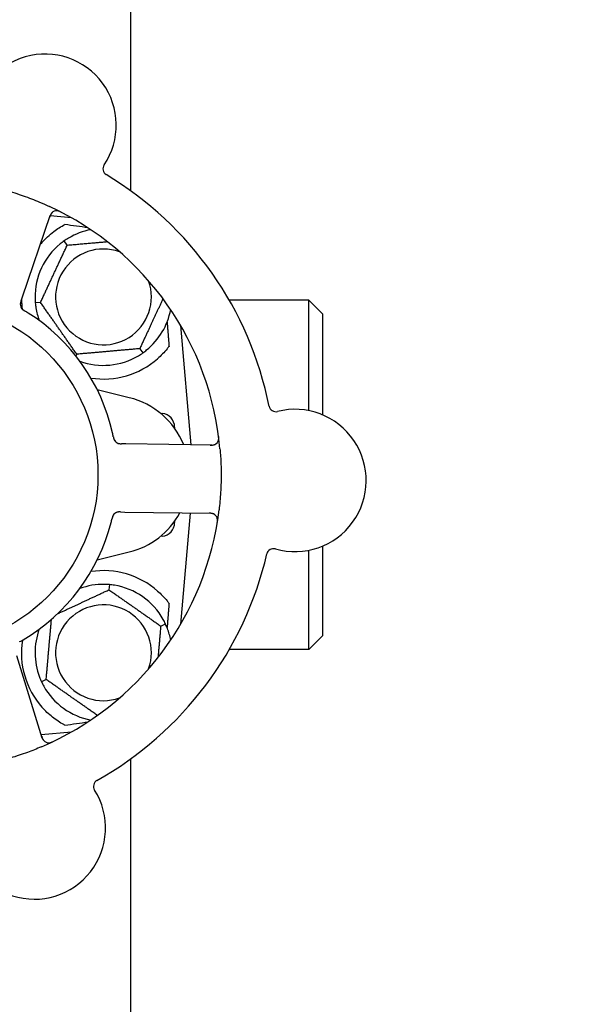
# Model space of a CAD drawing. Header units: inches. Extents: x 36 to 1719, y -84 to 1122.
# Tile 500 of 558: x 910.91 to 913.46, y 851.76 to 856.25. Entities that reach past the tile are written whole.
import ezdxf

# ---------------------------------------------------------------- set-up
doc = ezdxf.new("R2010")
doc.units = ezdxf.units.IN
doc.header["$LTSCALE"] = 48
doc.header["$MEASUREMENT"] = 0
doc.layers.add('Dimension (ANSI)', color=7, linetype='Continuous', lineweight=25)
doc.layers.add('Visible (ANSI)', color=7, linetype='Continuous', lineweight=30)
doc.styles.add('Note Text (ANSI)', font='tahoma.ttf')
doc.dimstyles.new('Architectural (ANSI)', dxfattribs={"dimscale": 48, "dimtxt": 0.125, "dimasz": 0.098425, "dimexe": 0.125, "dimexo": 0.0625, "dimgap": 0.031496, "dimtad": 0, "dimtih": 1, "dimtoh": 1, "dimdec": 4, "dimrnd": 1e-08, "dimzin": 3, "dimdsep": 46, "dimlunit": 4, "dimtxsty": 'Note Text (ANSI)', "dimcen": 0.09, "dimdle": 0.393701, "dimclrd": 256, "dimclre": 256, "dimclrt": 256, "dimadec": 0, "dimazin": 3, "dimtfac": 0.96, "dimtofl": 0, "dimtmove": 0, "dimatfit": 3, "dimfxl": 1, "dimfrac": 2, "dimtolj": 1, "dimtzin": 12, "dimlwd": -1, "dimlwe": -1, "dimarcsym": 0})

# ---------------------------------------------------------------- blocks, each defined once
blk = doc.blocks.new('*D15')
at = {"layer": 'Defpoints', "color": 0, "transparency": 16777216}
for p in [(1046.9177, 854.6713), (727.9177, 840.7154), (1046.9177, 743.5308)]:
    blk.add_point(p, dxfattribs=at)
at = {"layer": 'Dimension (ANSI)', "transparency": 16777216}
for p, q in [((1046.9177, 851.6713), (1046.9177, 737.5308)), ((727.9177, 837.7154), (727.9177, 737.5308)), ((732.6421, 743.5308), (854.5721, 743.5308)), ((1042.1933, 743.5308), (878.2633, 743.5308))]:
    blk.add_line(p, q, dxfattribs=at)
for points in [[(732.6421, 744.3182), (732.6421, 742.7434), (727.9177, 743.5308)], [(1042.1933, 744.3182), (1042.1933, 742.7434), (1046.9177, 743.5308)]]:
    blk.add_solid(points, dxfattribs=at)
at = {"layer": 'Dimension (ANSI)', "transparency": 16777216, "insert": (856.0839, 746.6557), "char_height": 6, "attachment_point": 1, "style": 'Note Text (ANSI)'}
blk.add_mtext('\\A1;26\'-7"', dxfattribs=at)

msp = doc.modelspace()

# ---------------------------------------------------------------- linework, layer by layer
at = {"layer": 'Visible (ANSI)'}
for p, q in [((911.41768, 855.47047), (911.41768, 890.4914)), ((910.92273, 854.98686), (911.04987, 855.35874)), ((911.14629, 855.34812), (911.04922, 855.35661)), ((911.1271, 855.22287), (911.11344, 855.24238)), ((910.9163, 854.96806), (910.92273, 854.98686)), ((911.00511, 854.96124), (910.98137, 854.95916)), ((912.23018, 854.9714), (911.86726, 854.9714)), ((912.23018, 854.46701), (912.23018, 854.9714)), ((912.29268, 854.9089), (912.23018, 854.9714)), ((912.29268, 854.9089), (912.29268, 854.44804)), ((911.69318, 854.31113), (911.64556, 854.85536)), ((911.45826, 854.74993), (911.47192, 854.73041)), ((911.17068, 854.72477), (911.16675, 854.71634)), ((911.40986, 854.52607), (911.26465, 854.5615)), ((911.55274, 854.45506), (911.56063, 854.45437)), ((911.61768, 854.39211), (911.61768, 854.38631)), ((911.39487, 854.31569), (911.37497, 854.31599)), ((911.78783, 854.30969), (911.39487, 854.31569)), ((911.37024, 854.00453), (911.39011, 854.00423)), ((911.39011, 854.00423), (911.78307, 853.99822)), ((911.64556, 853.49244), (911.68994, 853.99965)), ((911.61768, 853.96149), (911.61768, 853.95569)), ((911.56063, 853.89342), (911.55274, 853.89273)), ((911.26465, 853.7863), (911.40986, 853.82173)), ((912.23018, 853.3764), (912.23018, 853.82922)), ((912.29268, 853.8482), (912.29268, 853.4389)), ((911.31992, 853.67271), (911.31784, 853.64897)), ((911.55431, 853.4834), (911.5759, 853.49347)), ((912.29268, 853.4389), (912.23018, 853.3764)), ((912.23018, 853.3764), (911.86726, 853.3764)), ((911.01341, 852.97221), (910.89769, 853.34779)), ((911.03105, 853.2394), (911.00946, 853.22933)), ((911.00866, 852.98763), (911.14629, 852.99967)), ((911.41768, 842.40024), (911.41768, 852.87733))]:
    msp.add_line(p, q, dxfattribs=at)
msp.add_circle((910.48018, 854.1739), 0.7875, dxfattribs=at)
for centre, radius, start, end in [((911.02611, 855.77065), 0.325, 326.006, 176.24329), ((911.32147, 855.57147), 0.03125, 146.006, 238.95354), ((910.48018, 854.1739), 1.6, 11.25836, 58.99093), ((910.48018, 854.1739), 1.35, 5.06409, 65.1852), ((911.07944, 855.34863), 0.03125, 62.97257, 161.12465), ((911.29268, 854.9864), 0.3125, 100.71622, 120.84193), ((911.29268, 854.9864), 0.3125, 129.15807, 180.84193), ((911.29268, 854.9864), 0.375, 138.48111, 140.17271), ((911.29268, 854.9864), 0.21875, 70.34111, 19.65889), ((910.944, 854.95246), 0.03125, 179.11888, 220.57804), ((911.29268, 854.9864), 0.375, 182.07658, 188.57442), ((911.29268, 854.9864), 0.3125, 189.15807, 200.27972), ((911.29268, 854.9864), 0.3125, 309.15807, 349.28378), ((910.48018, 854.1739), 0.875, 12.63234, 57.61695), ((911.29268, 854.9864), 0.3125, 249.72028, 300.84193), ((911.29268, 854.9864), 0.375, 261.21293, 311.22959), ((911.32393, 854.1739), 0.3625, 22.33426, 76.28827), ((912.07983, 854.49342), 0.03125, 191.29575, 284.24329), ((911.55518, 854.39211), 0.0625, 0, 85), ((912.16748, 854.14812), 0.325, 254.006, 104.24329), ((911.78831, 854.34093), 0.03125, 269.12465, 7.27672), ((911.36968, 854.34733), 0.03125, 209.91027, 251.9096), ((910.48018, 854.1739), 1.35, 293.06409, 353.1852), ((911.36397, 853.97337), 0.03125, 107.11888, 148.57804), ((911.32393, 854.1739), 0.3625, 283.71173, 331.40056), ((911.7826, 853.96698), 0.03125, 350.97257, 89.12465), ((910.48018, 854.1739), 0.875, 300.63234, 345.61695), ((911.55518, 853.95569), 0.0625, 275, 0), ((910.48018, 854.1739), 1.6, 299.25836, 346.99093), ((912.06932, 853.80566), 0.03125, 74.006, 166.95354), ((911.29268, 853.3614), 0.375, 48.77041, 98.78707), ((911.29268, 853.3614), 0.3125, 89.15807, 110.27972), ((911.29268, 853.3614), 0.3125, 29.15807, 80.84193), ((911.29268, 853.3614), 0.21875, 340.34111, 289.65889), ((911.29268, 853.3614), 0.3125, 159.72028, 200.84193), ((911.29268, 853.3614), 0.3125, 10.71622, 20.84193), ((911.29268, 853.3614), 0.375, 171.21293, 221.51889), ((911.29268, 853.3614), 0.3125, 209.15807, 259.28378), ((911.04328, 852.98141), 0.03125, 197.12465, 295.27672), ((911.27838, 852.75128), 0.03125, 119.29575, 212.24329), ((910.97707, 852.56121), 0.325, 182.006, 32.24329)]:
    msp.add_arc(centre, radius, start, end, dxfattribs=at)
for centre, major_axis, start_param, end_param in [((909.47515, 855.36885), (2.38839, -0.20896), 0.7552338, 0.8182595), ((909.47515, 852.97895), (2.38839, 0.20896), 5.4649258, 5.5279515)]:
    msp.add_ellipse(centre, major_axis=major_axis, ratio=0.0521373, start_param=start_param, end_param=end_param, dxfattribs=at)
for points, knots in [([(910.78239, 855.48964), (910.80474, 855.4845), (910.82681, 855.47883), (910.87457, 855.46529), (910.90047, 855.45709), (910.95131, 855.4393), (910.97594, 855.42985), (911.01586, 855.41319), (911.03135, 855.40637), (911.04676, 855.39925)], [-0.73117336, -0.73117336, -0.73117336, -0.73117336, -0.55242948, -0.55242948, -0.34016147, -0.34016147, -0.13232742, -0.13232742, 0, 0, 0, 0]), ([(911.09993, 855.37323), (911.09937, 855.37352), (911.09882, 855.37381), (911.09733, 855.37457), (911.09636, 855.37504), (911.09456, 855.37589), (911.09371, 855.37627), (911.09153, 855.37719), (911.09015, 855.37771), (911.08774, 855.37852), (911.08665, 855.37883), (911.08477, 855.37929), (911.08396, 855.37945), (911.08232, 855.37971), (911.08152, 855.37979), (911.08063, 855.37985), (911.08044, 855.37986), (911.08027, 855.37986)], [0, 0, 0, 0, 0.005149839, 0.005149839, 0.013554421, 0.013554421, 0.020527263, 0.020527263, 0.031641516, 0.031641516, 0.041623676, 0.041623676, 0.051235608, 0.051235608, 0.063734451, 0.063734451, 0.067355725, 0.067355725, 0.067355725, 0.067355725]), ([(911.0584, 855.37173), (911.05819, 855.37153), (911.05792, 855.37127), (911.05667, 855.36999), (911.05554, 855.36865), (911.05373, 855.36604), (911.05294, 855.36475), (911.05115, 855.36131), (911.05016, 855.35907), (911.04889, 855.35574), (911.04853, 855.35476), (911.04787, 855.35286), (911.04756, 855.35195), (911.04725, 855.35105)], [0.058736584, 0.058736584, 0.058736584, 0.058736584, 0.064782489, 0.064782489, 0.086145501, 0.086145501, 0.103238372, 0.103238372, 0.123434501, 0.123434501, 0.131598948, 0.131598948, 0.13893919, 0.13893919, 0.13893919, 0.13893919]), ([(911.01191, 855.23497), (911.02783, 855.25296), (911.04638, 855.2702), (911.08235, 855.29757), (911.09961, 855.30838), (911.11555, 855.31693)], [0.51027324, 0.51027324, 0.51027324, 0.51027324, 0.69323174, 0.69323174, 0.85269236, 0.85269236, 0.85269236, 0.85269236]), ([(910.9163, 854.96805), (910.91613, 854.96756), (910.91596, 854.96705), (910.91563, 854.96608), (910.91547, 854.9656), (910.91511, 854.96452), (910.91491, 854.96392), (910.91424, 854.9618), (910.91386, 854.96042), (910.91334, 854.95824), (910.91316, 854.95728), (910.91292, 854.95554), (910.91284, 854.95477), (910.91276, 854.9535), (910.91275, 854.95294), (910.91275, 854.95261), (910.91275, 854.95257), (910.91275, 854.95257), (910.91275, 854.95257), (910.91275, 854.95257)], [0, 0, 0, 0, 0.004355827, 0.004355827, 0.0086878, 0.0086878, 0.014307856, 0.014307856, 0.029588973, 0.029588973, 0.043844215, 0.043844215, 0.054171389, 0.054171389, 0.061954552, 0.061954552, 0.063871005, 0.063871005, 0.063878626, 0.063878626, 0.063878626, 0.063878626]), ([(910.91629, 854.96802), (910.91619, 854.96773), (910.9161, 854.96745), (910.91557, 854.96591), (910.91513, 854.9646), (910.91429, 854.96185), (910.91388, 854.96039), (910.91329, 854.95775), (910.91309, 854.95655), (910.91282, 854.95429), (910.91276, 854.9532), (910.91275, 854.95228), (910.91275, 854.95215), (910.91275, 854.95204)], [0, 0, 0, 0, 0.002309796, 0.002309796, 0.012623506, 0.012623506, 0.024338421, 0.024338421, 0.035397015, 0.035397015, 0.047442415, 0.047442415, 0.049661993, 0.049661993, 0.049661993, 0.049661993]), ([(910.91978, 854.93272), (910.91993, 854.93254), (910.92012, 854.93231), (910.92071, 854.93165), (910.92115, 854.93119), (910.92211, 854.93025), (910.92263, 854.92978), (910.92371, 854.92886), (910.92425, 854.92843), (910.92559, 854.92741), (910.92643, 854.92681), (910.92769, 854.92596), (910.92807, 854.9257), (910.92946, 854.92479), (910.93051, 854.92413), (910.93189, 854.92329), (910.93224, 854.92308), (910.93273, 854.92278), (910.93288, 854.92269), (910.93303, 854.9226)], [0.044252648, 0.044252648, 0.044252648, 0.044252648, 0.050671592, 0.050671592, 0.061250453, 0.061250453, 0.071050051, 0.071050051, 0.078610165, 0.078610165, 0.087196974, 0.087196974, 0.090753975, 0.090753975, 0.100050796, 0.100050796, 0.103147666, 0.103147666, 0.104517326, 0.104517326, 0.104517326, 0.104517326]), ([(910.92001, 854.93242), (910.92001, 854.93242), (910.92004, 854.9324), (910.92012, 854.9323), (910.92021, 854.93219), (910.92051, 854.93185), (910.92076, 854.93158), (910.9216, 854.93069), (910.92228, 854.93004), (910.9238, 854.92874), (910.92462, 854.92809), (910.9266, 854.92665), (910.9278, 854.92584), (910.93019, 854.92432), (910.93138, 854.9236), (910.9327, 854.9228), (910.93287, 854.9227), (910.93303, 854.9226)], [0.030853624, 0.030853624, 0.030853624, 0.030853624, 0.032941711, 0.032941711, 0.036385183, 0.036385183, 0.042347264, 0.042347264, 0.055267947, 0.055267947, 0.065838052, 0.065838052, 0.077516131, 0.077516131, 0.087897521, 0.087897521, 0.089364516, 0.089364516, 0.089364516, 0.089364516]), ([(911.59218, 854.76072), (911.58934, 854.75697), (911.58641, 854.75322), (911.57029, 854.73344), (911.55533, 854.71795), (911.53984, 854.70437)], [1.52999431, 1.52999431, 1.52999431, 1.52999431, 1.56596178, 1.56596178, 1.72096024, 1.72096024, 1.72096024, 1.72096024]), ([(911.33786, 854.34716), (911.33776, 854.34763), (911.33766, 854.34813), (911.33755, 854.34866), (911.33657, 854.35347), (911.33518, 854.36001), (911.334, 854.36526)], [0.48080563, 0.48080563, 0.48080563, 0.48080563, 0.5329828, 0.5329828, 0.5329828, 1, 1, 1, 1]), ([(911.33786, 854.34712), (911.33792, 854.34683), (911.33798, 854.34653), (911.33814, 854.34574), (911.33825, 854.34524), (911.33858, 854.34369), (911.33881, 854.34262), (911.33935, 854.34041), (911.33966, 854.33925), (911.34034, 854.33699), (911.34071, 854.33593), (911.34152, 854.33387), (911.34195, 854.33297), (911.34253, 854.33187), (911.3427, 854.33157), (911.34283, 854.33135)], [0.001596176, 0.001596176, 0.001596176, 0.001596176, 0.003937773, 0.003937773, 0.007842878, 0.007842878, 0.016055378, 0.016055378, 0.025513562, 0.025513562, 0.03719134, 0.03719134, 0.0541939, 0.0541939, 0.061558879, 0.061558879, 0.061558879, 0.061558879]), ([(911.33786, 854.34712), (911.33797, 854.34659), (911.33808, 854.34605), (911.3383, 854.34498), (911.33841, 854.34445), (911.33879, 854.34267), (911.33907, 854.34143), (911.33958, 854.33942), (911.33981, 854.3386), (911.34038, 854.33674), (911.34072, 854.33579), (911.3414, 854.33412), (911.34174, 854.33338), (911.34232, 854.33224), (911.34258, 854.33177), (911.34274, 854.33149), (911.34276, 854.33145), (911.34277, 854.33144), (911.34277, 854.33144), (911.34277, 854.33144)], [0, 0, 0, 0, 0.004180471, 0.004180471, 0.008305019, 0.008305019, 0.018114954, 0.018114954, 0.025612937, 0.025612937, 0.036850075, 0.036850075, 0.047489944, 0.047489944, 0.05608938, 0.05608938, 0.05828692, 0.05828692, 0.058652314, 0.058652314, 0.058652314, 0.058652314]), ([(911.81795, 854.33102), (911.81803, 854.33129), (911.81814, 854.33163), (911.81845, 854.33279), (911.81866, 854.33371), (911.819, 854.33577), (911.81915, 854.33703), (911.81926, 854.33923), (911.81928, 854.33993), (911.81929, 854.34169), (911.81926, 854.34279), (911.81914, 854.34512), (911.81904, 854.34638), (911.81884, 854.34833), (911.81876, 854.34906), (911.81858, 854.35051), (911.81849, 854.35121), (911.81839, 854.35192)], [0.051298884, 0.051298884, 0.051298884, 0.051298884, 0.057269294, 0.057269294, 0.069785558, 0.069785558, 0.083632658, 0.083632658, 0.089458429, 0.089458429, 0.097820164, 0.097820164, 0.107290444, 0.107290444, 0.113094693, 0.113094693, 0.118968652, 0.118968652, 0.118968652, 0.118968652]), ([(911.35877, 854.31805), (911.35886, 854.31801), (911.35895, 854.31798), (911.35924, 854.31788), (911.35945, 854.31781), (911.36041, 854.3175), (911.36131, 854.31725), (911.36353, 854.31677), (911.36494, 854.31654), (911.36785, 854.31624), (911.36936, 854.31614), (911.37153, 854.31606), (911.37222, 854.31604), (911.37324, 854.31602), (911.37359, 854.31602), (911.37427, 854.31601), (911.3746, 854.316), (911.37493, 854.316)], [0.038929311, 0.038929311, 0.038929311, 0.038929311, 0.040726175, 0.040726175, 0.043941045, 0.043941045, 0.054249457, 0.054249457, 0.066768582, 0.066768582, 0.078206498, 0.078206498, 0.083402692, 0.083402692, 0.086046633, 0.086046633, 0.088630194, 0.088630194, 0.088630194, 0.088630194]), ([(911.35953, 854.31777), (911.35953, 854.31777), (911.35954, 854.31777), (911.35961, 854.31775), (911.35982, 854.31767), (911.36048, 854.31747), (911.361, 854.31731), (911.36218, 854.31701), (911.36283, 854.31686), (911.36367, 854.31671), (911.36388, 854.31667), (911.36545, 854.31642), (911.36727, 854.31623), (911.37022, 854.3161), (911.3711, 854.31607), (911.37247, 854.31604), (911.37295, 854.31603), (911.37392, 854.31601), (911.37443, 854.316), (911.37493, 854.316)], [0.028019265, 0.028019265, 0.028019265, 0.028019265, 0.028672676, 0.028672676, 0.033062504, 0.033062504, 0.040781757, 0.040781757, 0.051074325, 0.051074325, 0.054504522, 0.054504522, 0.07506277, 0.07506277, 0.083066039, 0.083066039, 0.087153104, 0.087153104, 0.091266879, 0.091266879, 0.091266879, 0.091266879]), ([(911.77972, 854.30981), (911.78067, 854.3098), (911.78162, 854.30978), (911.7853, 854.30976), (911.78803, 854.30982), (911.79257, 854.31023), (911.79449, 854.31053), (911.7976, 854.31123), (911.79899, 854.31165), (911.80112, 854.31247), (911.8019, 854.31281), (911.80271, 854.3132), (911.80288, 854.31329), (911.80303, 854.31337)], [0, 0, 0, 0, 0.007248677, 0.007248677, 0.028564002, 0.028564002, 0.047482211, 0.047482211, 0.06536174, 0.06536174, 0.076705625, 0.076705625, 0.079955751, 0.079955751, 0.079955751, 0.079955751]), ([(911.82491, 854.29306), (911.82568, 854.28439), (911.82637, 854.27571), (911.82867, 854.24243), (911.82969, 854.21802), (911.8303, 854.17549), (911.8302, 854.15744), (911.82935, 854.12404), (911.82869, 854.1087), (911.8262, 854.06688), (911.82383, 854.04037), (911.82064, 854.01371)], [-0.73117437, -0.73117437, -0.73117437, -0.73117437, -0.66329539, -0.66329539, -0.47009836, -0.47009836, -0.32966499, -0.32966499, -0.20932583, -0.20932583, 0, 0, 0, 0]), ([(911.3377, 853.9903), (911.33758, 853.99011), (911.33742, 853.98985), (911.33698, 853.98909), (911.33667, 853.98853), (911.33608, 853.98732), (911.33579, 853.98668), (911.33525, 853.98537), (911.33501, 853.98472), (911.33445, 853.98314), (911.33414, 853.98216), (911.33372, 853.9807), (911.33359, 853.98026), (911.33316, 853.97865), (911.33286, 853.97744), (911.33248, 853.97587), (911.33239, 853.97548), (911.33226, 853.97492), (911.33222, 853.97475), (911.33218, 853.97458)], [0.044252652, 0.044252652, 0.044252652, 0.044252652, 0.050671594, 0.050671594, 0.061250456, 0.061250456, 0.071050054, 0.071050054, 0.078610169, 0.078610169, 0.087196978, 0.087196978, 0.090753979, 0.090753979, 0.100050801, 0.100050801, 0.10314767, 0.10314767, 0.10451733, 0.10451733, 0.10451733, 0.10451733]), ([(911.3375, 853.98999), (911.3375, 853.98999), (911.33748, 853.98996), (911.33741, 853.98985), (911.33734, 853.98973), (911.33711, 853.98934), (911.33693, 853.98902), (911.33634, 853.98794), (911.33593, 853.9871), (911.33516, 853.98525), (911.3348, 853.98427), (911.33404, 853.98194), (911.33364, 853.98055), (911.33294, 853.97781), (911.33262, 853.97646), (911.33226, 853.97495), (911.33222, 853.97476), (911.33218, 853.97458)], [0.030853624, 0.030853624, 0.030853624, 0.030853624, 0.032941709, 0.032941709, 0.03638518, 0.03638518, 0.042347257, 0.042347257, 0.055267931, 0.055267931, 0.065838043, 0.065838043, 0.077516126, 0.077516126, 0.087897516, 0.087897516, 0.089364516, 0.089364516, 0.089364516, 0.089364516]), ([(911.3702, 854.00453), (911.3699, 854.00454), (911.3696, 854.00454), (911.36797, 854.00456), (911.36659, 854.00458), (911.36372, 854.00453), (911.3622, 854.00446), (911.35951, 854.00421), (911.3583, 854.00403), (911.35607, 854.00359), (911.35502, 854.00331), (911.35414, 854.00303), (911.35402, 854.00299), (911.35391, 854.00296)], [0, 0, 0, 0, 0.002309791, 0.002309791, 0.012623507, 0.012623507, 0.024338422, 0.024338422, 0.035397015, 0.035397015, 0.047442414, 0.047442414, 0.049661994, 0.049661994, 0.049661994, 0.049661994]), ([(911.37024, 854.00453), (911.36971, 854.00454), (911.36918, 854.00455), (911.36815, 854.00456), (911.36764, 854.00457), (911.3665, 854.00457), (911.36588, 854.00457), (911.36365, 854.00455), (911.36222, 854.0045), (911.35999, 854.00431), (911.35902, 854.00419), (911.35729, 854.00388), (911.35654, 854.00372), (911.3553, 854.0034), (911.35476, 854.00324), (911.35445, 854.00314), (911.35441, 854.00313), (911.35441, 854.00313), (911.35441, 854.00313), (911.35441, 854.00313)], [0, 0, 0, 0, 0.004355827, 0.004355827, 0.008687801, 0.008687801, 0.014307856, 0.014307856, 0.029588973, 0.029588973, 0.043844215, 0.043844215, 0.054171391, 0.054171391, 0.061954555, 0.061954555, 0.063871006, 0.063871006, 0.063878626, 0.063878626, 0.063878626, 0.063878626]), ([(911.79807, 853.99413), (911.79781, 853.99427), (911.79748, 853.99444), (911.79588, 853.99524), (911.79425, 853.9959), (911.79122, 853.99681), (911.78974, 853.99716), (911.78592, 853.9978), (911.78348, 853.99805), (911.77992, 853.99823), (911.77888, 853.99827), (911.77687, 853.99832), (911.77591, 853.99833), (911.77495, 853.99835)], [0.058736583, 0.058736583, 0.058736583, 0.058736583, 0.064782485, 0.064782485, 0.086145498, 0.086145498, 0.103238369, 0.103238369, 0.123434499, 0.123434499, 0.131598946, 0.131598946, 0.138939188, 0.138939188, 0.138939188, 0.138939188]), ([(911.81233, 853.95509), (911.81243, 853.95571), (911.81253, 853.95633), (911.81279, 853.95798), (911.81295, 853.95905), (911.8132, 853.96103), (911.81329, 853.96195), (911.8135, 853.96431), (911.81357, 853.96578), (911.81359, 853.96833), (911.81355, 853.96946), (911.8134, 853.97138), (911.8133, 853.97221), (911.81305, 853.97385), (911.81288, 853.97463), (911.81266, 853.9755), (911.81261, 853.97568), (911.81256, 853.97584)], [0, 0, 0, 0, 0.005149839, 0.005149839, 0.013554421, 0.013554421, 0.020527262, 0.020527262, 0.031641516, 0.031641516, 0.041623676, 0.041623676, 0.051235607, 0.051235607, 0.06373445, 0.06373445, 0.067355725, 0.067355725, 0.067355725, 0.067355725]), ([(911.53984, 853.64343), (911.55532, 853.62986), (911.57027, 853.61437), (911.58639, 853.5946), (911.58934, 853.59084), (911.59218, 853.58707)], [0.52788927, 0.52788927, 0.52788927, 0.52788927, 0.6827691, 0.6827691, 0.71884724, 0.71884724, 0.71884724, 0.71884724]), ([(910.91, 853.41174), (910.91042, 853.41198), (910.91086, 853.41223), (910.91134, 853.4125), (910.9156, 853.41491), (910.92139, 853.41826), (910.92602, 853.421)], [0.48080563, 0.48080563, 0.48080563, 0.48080563, 0.5329828, 0.5329828, 0.5329828, 1, 1, 1, 1]), ([(911.11555, 853.03087), (911.11402, 853.03169), (911.11251, 853.03251), (911.09482, 853.04231), (911.07691, 853.0539), (911.04255, 853.08116), (911.02609, 853.09681), (911.01191, 853.11282)], [1.42951458, 1.42951458, 1.42951458, 1.42951458, 1.44470322, 1.44470322, 1.60938008, 1.60938008, 1.77225646, 1.77225646, 1.77225646, 1.77225646]), ([(911.01102, 852.97996), (911.0113, 852.97906), (911.01158, 852.97815), (911.0127, 852.97463), (911.0136, 852.97207), (911.01539, 852.96787), (911.01627, 852.96614), (911.0179, 852.96339), (911.01873, 852.96221), (911.02016, 852.96043), (911.02073, 852.9598), (911.02135, 852.95915), (911.02149, 852.95901), (911.02161, 852.95889)], [0, 0, 0, 0, 0.007248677, 0.007248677, 0.028564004, 0.028564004, 0.047482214, 0.047482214, 0.065361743, 0.065361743, 0.076705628, 0.076705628, 0.079955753, 0.079955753, 0.079955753, 0.079955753]), ([(911.043, 852.95016), (911.04329, 852.95016), (911.04365, 852.95017), (911.04485, 852.95023), (911.04578, 852.95031), (911.04785, 852.95063), (911.04909, 852.95087), (911.05122, 852.95145), (911.05189, 852.95164), (911.05357, 852.95218), (911.05461, 852.95255), (911.05679, 852.95338), (911.05795, 852.95386), (911.05975, 852.95466), (911.06042, 852.95497), (911.06173, 852.95558), (911.06237, 852.95589), (911.06302, 852.9562)], [0.051298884, 0.051298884, 0.051298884, 0.051298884, 0.057269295, 0.057269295, 0.069785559, 0.069785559, 0.08363266, 0.08363266, 0.08945843, 0.08945843, 0.097820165, 0.097820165, 0.107290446, 0.107290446, 0.113094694, 0.113094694, 0.118968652, 0.118968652, 0.118968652, 0.118968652]), ([(911.00906, 852.93181), (910.98796, 852.92283), (910.96677, 852.91444), (910.92032, 852.89738), (910.8947, 852.88883), (910.84353, 852.87345), (910.8183, 852.86666), (910.77608, 852.85661), (910.75913, 852.85292), (910.74206, 852.84954)], [-0.73118965, -0.73118965, -0.73118965, -0.73118965, -0.55244576, -0.55244576, -0.34137939, -0.34137939, -0.13566771, -0.13566771, 0, 0, 0, 0])]:
    msp.add_open_spline(points, degree=3, knots=knots, dxfattribs=at)
for points in [[(911.13247, 855.25471), (911.12627, 855.251), (911.11969, 855.24675), (911.11344, 855.24238)], [(911.11344, 855.24238), (911.1072, 855.23801), (911.10095, 855.23328), (911.09535, 855.22871)], [(910.98022, 854.98181), (910.98032, 854.97458), (910.98071, 854.96676), (910.98137, 854.95916)], [(910.98137, 854.95916), (910.98204, 854.95157), (910.98301, 854.9438), (910.98417, 854.93666)], [(910.94881, 854.91282), (910.94376, 854.91603), (910.93725, 854.92004), (910.93303, 854.9226)], [(911.45289, 854.71809), (911.4591, 854.7218), (911.46568, 854.72604), (911.47192, 854.73041)], [(911.47192, 854.73041), (911.47817, 854.73479), (911.48441, 854.73952), (911.49001, 854.74408)], [(911.32776, 853.95654), (911.32924, 853.96234), (911.33105, 853.96977), (911.33218, 853.97458)], [(911.31992, 853.67271), (911.31232, 853.67337), (911.3045, 853.67376), (911.29727, 853.67386)], [(911.34242, 853.66991), (911.33528, 853.67106), (911.32751, 853.67204), (911.31992, 853.67271)], [(911.5759, 853.49347), (911.57268, 853.50037), (911.5691, 853.50734), (911.56558, 853.51365)], [(911.58473, 853.47258), (911.58216, 853.47934), (911.57912, 853.48656), (911.5759, 853.49347)], [(911.00063, 853.25021), (911.0032, 853.24346), (911.00624, 853.23624), (911.00946, 853.22933)], [(911.00946, 853.22933), (911.01269, 853.22242), (911.01626, 853.21545), (911.01978, 853.20914)]]:
    msp.add_open_spline(points, degree=3, dxfattribs=at)
for points, weights in [([(911.00511, 854.96124), (911.0661, 855.09205), (911.1271, 855.22287)], [1.04422863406, 1.20577136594, 1.04422863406]), ([(911.1271, 855.22287), (911.22449, 855.23139), (911.30986, 855.23886)], [1.04422863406, 1.14843950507, 1.11819795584]), ([(911.5646, 854.97797), (911.51301, 854.86733), (911.45826, 854.74993)], [1.07748863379, 1.18694802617, 1.04422863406]), ([(911.17068, 854.72477), (911.08789, 854.843), (911.00511, 854.96124)], [1.04422863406, 1.20577136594, 1.04422863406]), ([(911.58333, 854.8716), (911.58779, 854.81579), (911.59218, 854.76072)], [0.999904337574, 0.999905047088, 0.99992150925]), ([(911.45826, 854.74993), (911.31447, 854.73735), (911.17068, 854.72477)], [1.04422863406, 1.20577136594, 1.04422863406]), ([(911.08256, 853.53926), (911.19741, 853.59282), (911.31784, 853.64897)], [1.07083244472, 1.1911451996, 1.04422863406]), ([(911.31784, 853.64897), (911.43608, 853.56619), (911.55431, 853.4834)], [1.04422863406, 1.20577136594, 1.04422863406]), ([(911.59218, 853.58707), (911.58779, 853.532), (911.58333, 853.4762)], [0.999921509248, 0.999905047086, 0.999904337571]), ([(911.03105, 853.2394), (911.04321, 853.37832), (911.0551, 853.51428)], [1.04422863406, 1.19949312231, 1.05629712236]), ([(911.55431, 853.4834), (911.54758, 853.40649), (911.54176, 853.33989)], [1.04422863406, 1.12482707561, 1.12499962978]), ([(911.26509, 853.07553), (911.14837, 853.15725), (911.03105, 853.2394)], [1.04709402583, 1.20432573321, 1.04422863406])]:
    msp.add_rational_spline(points, weights, degree=2, dxfattribs=at)

# ---------------------------------------------------------------- dimensions: what is measured, and where the dimension line sits
at = {"layer": 'Dimension (ANSI)'}
dim = msp.add_linear_dim(base=(1046.91768, 743.53077), p1=(727.91768, 840.7154), p2=(1046.91768, 854.67131), dimstyle='Architectural (ANSI)', override={"dimgap": 0.031496, "dimtih": 0, "dimtoh": 0, "dimdec": 4, "dimlfac": 1, "dimtol": 0, "dimlim": 0, "dimtp": 0, "dimtm": 0, "dimtdec": 2, "dimatfit": 1}, dxfattribs=at)
dim.commit()
dim.dimension.update_dxf_attribs({"geometry": '*D15', "text_midpoint": (866.41768, 743.53077), "dimtype": 160})

doc.saveas('drawing.dxf')
